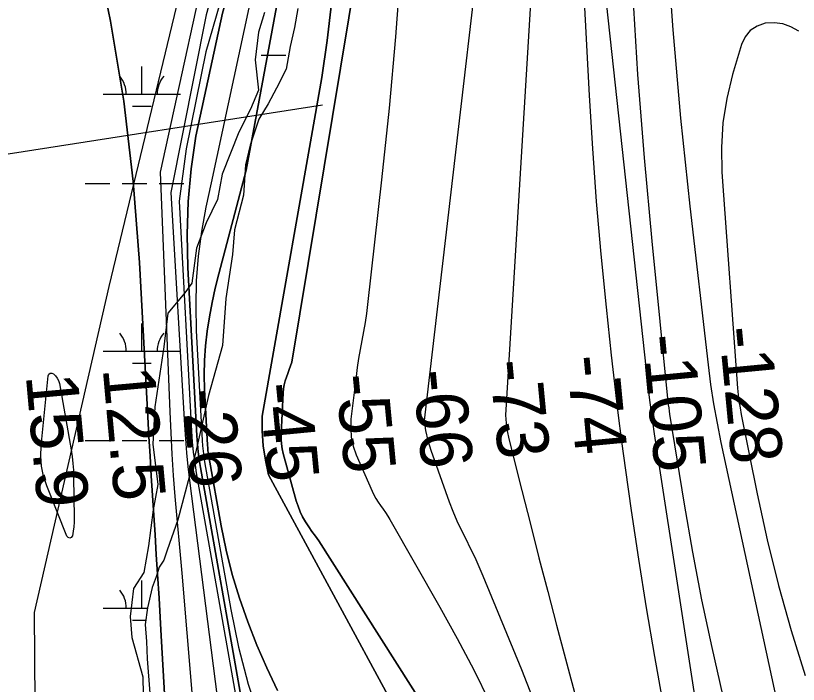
# Model space of a CAD drawing. Extents: x 3535183 to 3573198, y 534952 to 560562.
# Drawn here: x 3551392 to 3552406, y 549332 to 550198 of the extents above; entities that cross this region are included whole.
import ezdxf

# ---------------------------------------------------------------- set-up
doc = ezdxf.new("R2010")
doc.units = 0
for name, color, linetype in [('V-RIVR-EDGE', 7, 'Continuous'), ('V-RIVR-RANG', 7, 'Continuous'), ('V-SITE-VEGE', 7, 'Continuous'), ('V-TOPO-DPTH', 7, 'Continuous'), ('V-TOPO-MAJR', 7, 'Continuous'), ('V-TOPO-MINR', 7, 'Continuous'), ('V-TOPO-WATR', 7, 'Continuous'), ('V-WETL-SWMP', 7, 'Continuous')]:
    doc.layers.add(name, color=color, linetype=linetype)

msp = doc.modelspace()

# ---------------------------------------------------------------- linework, layer by layer
at = {"layer": 'V-RIVR-EDGE'}
msp.add_lwpolyline([(3551714.8, 550201.7), (3551707, 550176.5), (3551702.7, 550140.5), (3551706.8, 550101.4), (3551696.5, 550076.8), (3551681.4, 550046.9), (3551659.7, 549992.3), (3551653.6, 549959.9), (3551639.1, 549929.3), (3551626.4, 549896.9), (3551620.3, 549851.3), (3551611.3, 549838.7), (3551589.6, 549812.4), (3551584.1, 549769.1), (3551572.5, 549691.1), (3551570, 549643.1), (3551576.5, 549590.9), (3551570.4, 549557.9), (3551564.3, 549511.1), (3551558.2, 549476.9), (3551544.9, 549455.9), (3551540.6, 549419.9), (3551543, 549392.8), (3551557.2, 549341.8), (3551558.3, 549273.3)], dxfattribs=at)
at = {"layer": 'V-RIVR-RANG'}
msp.add_line((3550900.3, 549943.7), (3551789.6, 550082.1), dxfattribs=at)
at = {"layer": 'V-SITE-VEGE'}
for p, q in [((3551611.5, 550255.5), (3551512.8, 549847.2)), ((3551512.8, 549847.2), (3551416.4, 549424.9)), ((3551416.4, 549424.9), (3551418, 549106.1))]:
    msp.add_line(p, q, dxfattribs=at)
at = {"layer": 'V-TOPO-DPTH'}
for points in [[(3551876.3, 551603.3), (3551757.1, 550647), (3551756.4, 550635.6), (3551755.6, 550624.3), (3551754.9, 550613), (3551638.9, 550198.6), (3551593.1, 549968.7), (3551611, 549667.6), (3551612.1, 549649.7), (3551613.5, 549631.8), (3551615.3, 549613.9), (3551617.3, 549596), (3551666.2, 549213.9), (3551678.4, 549124.4), (3551691.4, 549035.2), (3551705.7, 548946.1), (3551720.9, 548857.1), (3551749.1, 548699.3), (3551751.2, 548689.5), (3551753.6, 548679.7), (3551756.7, 548670.1), (3551760.1, 548660.7), (3552292.3, 547764.9)], [(3551876.3, 551603.3), (3551757.1, 550647), (3551756.4, 550635.6), (3551755.6, 550624.3), (3551754.9, 550613), (3551638.9, 550198.6), (3551593.1, 549968.7), (3551611, 549667.6), (3551612.1, 549649.7), (3551613.5, 549631.8), (3551615.3, 549613.9), (3551617.3, 549596), (3551666.2, 549213.9), (3551678.4, 549124.4), (3551691.4, 549035.2), (3551705.7, 548946.1), (3551720.9, 548857.1), (3551749.1, 548699.3), (3551751.2, 548689.5), (3551753.6, 548679.7), (3551756.7, 548670.1), (3551760.1, 548660.7), (3552292.3, 547764.9)], [(3552029, 551579.6), (3551839.1, 550636.5), (3551838.3, 550631.6), (3551837.6, 550626.6), (3551837, 550621.7), (3551836.4, 550616.8), (3551835.9, 550611.8), (3551835.4, 550606.9), (3551835, 550601.9), (3551834.7, 550597), (3551834.5, 550593.8), (3551834, 550587.3), (3551833.6, 550580.7), (3551833.1, 550574.2), (3551801.4, 550213.3), (3551795.9, 550165.4), (3551788.9, 550117.7), (3551711.5, 549679.3), (3551711.5, 549660.1), (3551712.7, 549641), (3551715.7, 549622.1), (3551719.9, 549603.4), (3551967, 549146.6)], [(3551967, 549146.6), (3551719.9, 549603.4), (3551715.7, 549622.1), (3551712.7, 549641), (3551711.5, 549660.1), (3551711.5, 549679.3), (3551788.9, 550117.7), (3551795.9, 550165.4), (3551801.4, 550213.3), (3551833.1, 550574.2), (3551833.6, 550580.7), (3551834, 550587.3), (3551834.5, 550593.8), (3551834.7, 550597), (3551835, 550601.9), (3551835.4, 550606.9), (3551835.9, 550611.8), (3551836.4, 550616.8), (3551837, 550621.7), (3551837.6, 550626.6), (3551838.3, 550631.6), (3551839.1, 550636.5), (3552029, 551579.6)], [(3551685.7, 549307.3), (3551631.7, 549612.9), (3551630.1, 549623), (3551628.8, 549633.2), (3551627.8, 549643.4), (3551627, 549653.6), (3551615.3, 549871.7), (3551614.5, 549914.4), (3551615.6, 549957.1), (3551619.7, 549999.5), (3551625.8, 550041.9), (3551660.3, 550201.1), (3551780.8, 550625), (3551782.5, 550649), (3551784.1, 550672.9), (3551969.5, 551535.4)], [(3551685.7, 549307.3), (3551631.7, 549612.9), (3551630.1, 549623), (3551628.8, 549633.2), (3551627.8, 549643.4), (3551627, 549653.6), (3551615.3, 549871.7), (3551614.5, 549914.4), (3551615.6, 549957.1), (3551619.7, 549999.5), (3551625.8, 550041.9), (3551660.3, 550201.1), (3551780.8, 550625), (3551782.5, 550649), (3551784.1, 550672.9), (3551969.5, 551535.4)], [(3551807.2, 550625.8), (3551690.7, 549997.6), (3551655.3, 549863.5), (3551650.8, 549845), (3551646.7, 549826.5), (3551643.2, 549807.9), (3551640.2, 549789.1), (3551638.1, 549770.3), (3551636.7, 549751.4), (3551636.5, 549732.5), (3551636.9, 549713.6), (3551640.8, 549641.7), (3551641.1, 549638), (3551641.4, 549634.4), (3551641.9, 549630.7), (3551642.5, 549627), (3551658.3, 549537.4), (3551664.9, 549505.7), (3551672.6, 549474.4), (3551682.1, 549443.5), (3551692.8, 549413), (3551704.8, 549382.9), (3551717.6, 549353.2), (3551731.4, 549323.9)], [(3551731.4, 549323.9), (3551717.6, 549353.2), (3551704.8, 549382.9), (3551692.8, 549413), (3551682.1, 549443.5), (3551672.6, 549474.4), (3551664.9, 549505.7), (3551658.3, 549537.4), (3551642.5, 549627), (3551641.9, 549630.7), (3551641.4, 549634.4), (3551641.1, 549638), (3551640.8, 549641.7), (3551636.9, 549713.6), (3551636.5, 549732.5), (3551636.7, 549751.4), (3551638.1, 549770.3), (3551640.2, 549789.1), (3551643.2, 549807.9), (3551646.7, 549826.5), (3551650.8, 549845), (3551655.3, 549863.5), (3551690.7, 549997.6), (3551807.2, 550625.8)], [(3551865.7, 550448.4), (3551749.8, 549749.3), (3551748.2, 549744.4), (3551746.5, 549739.4), (3551744.8, 549734.6), (3551743, 549729.7), (3551741.3, 549724.8), (3551740, 549719.8), (3551739.2, 549714.8), (3551738.7, 549709.6), (3551736.2, 549655.7), (3551736.2, 549649.5), (3551736.6, 549643.2), (3551737.5, 549637), (3551738.9, 549630.9), (3551755.7, 549569.6), (3551758, 549562.5), (3551760.7, 549555.5), (3551764, 549548.8), (3551767.7, 549542.3), (3551771.8, 549536), (3551776, 549529.8), (3551780.5, 549523.7), (3551785.1, 549517.8), (3552025.2, 549139.1)], [(3552025.2, 549139.1), (3551785.1, 549517.8), (3551780.5, 549523.7), (3551776, 549529.8), (3551771.8, 549536), (3551767.7, 549542.3), (3551764, 549548.8), (3551760.7, 549555.5), (3551758, 549562.5), (3551755.7, 549569.6), (3551738.9, 549630.9), (3551737.5, 549637), (3551736.6, 549643.2), (3551736.2, 549649.5), (3551736.2, 549655.7), (3551738.7, 549709.6), (3551739.2, 549714.8), (3551740, 549719.8), (3551741.3, 549724.8), (3551743, 549729.7), (3551744.8, 549734.6), (3551746.5, 549739.4), (3551748.2, 549744.4), (3551749.8, 549749.3), (3551865.7, 550448.4)], [(3551620.3, 548701.6), (3551580.2, 549402.6), (3551578.1, 549443.6), (3551576.1, 549474.5), (3551574.5, 549500), (3551572.8, 549525.5), (3551571.2, 549550.9), (3551569.6, 549576.4), (3551568, 549601.9), (3551566.4, 549627.4), (3551565, 549652.9), (3551563.6, 549678.4), (3551552.9, 549878.1), (3551544.5, 549982.8), (3551532.5, 550087.1), (3551515.2, 550190.6), (3551494.2, 550293.6)]]:
    msp.add_lwpolyline(points, dxfattribs=at)
at = {"layer": 'V-TOPO-MAJR'}
for points in [[(3552206.1, 551011), (3552179.7, 550694.1), (3552177.9, 550665.2), (3552176.7, 550636.3), (3552176.5, 550607.4), (3552177.1, 550578.5), (3552186.2, 550338.3), (3552191.3, 550229.9), (3552197.8, 550121.7), (3552206.3, 550013.6), (3552216.1, 549905.6), (3552237.1, 549697.9), (3552237.5, 549693.8), (3552238, 549689.8), (3552238.6, 549685.7), (3552239.2, 549681.7), (3552258, 549565.3), (3552268.8, 549503.2), (3552280.5, 549441.3), (3552293.7, 549379.7), (3552307.9, 549318.3), (3552421.3, 548852.1)], [(3551891.1, 550263.4), (3551884.3, 550170.5), (3551875.9, 550077.9), (3551866.3, 549985.2), (3551848.1, 549823.6), (3551846.7, 549811.9), (3551845, 549800.3), (3551842.9, 549788.7), (3551840.7, 549777.1), (3551838.4, 549765.5), (3551836.4, 549753.9), (3551834.6, 549742.3), (3551833.1, 549730.6), (3551826.6, 549675.2), (3551826.2, 549663.4), (3551827, 549651.8), (3551829.6, 549640.4), (3551833.4, 549629.3), (3551853.9, 549582.2), (3551856.3, 549577.3), (3551858.8, 549572.5), (3551861.7, 549567.9), (3551864.9, 549563.5), (3551868.1, 549559), (3551871.2, 549554.5), (3551874.1, 549549.9), (3551876.9, 549545.2), (3551941.7, 549431.9), (3551964, 549391.5), (3551985.5, 549350.7), (3552005.8, 549309.2)]]:
    msp.add_lwpolyline(points, dxfattribs=at)
at = {"layer": 'V-TOPO-MINR'}
for points in [[(3551991.1, 551587.9), (3551645.7, 549981.3), (3551638.8, 549949.8), (3551633, 549918.2), (3551628.9, 549886.3), (3551626.2, 549854.3), (3551625.6, 549822.2), (3551626.3, 549790), (3551633.9, 549647.7), (3551634.4, 549640.7), (3551635.1, 549633.8), (3551636, 549626.9), (3551637.1, 549620), (3551670.9, 549428.8), (3551681.1, 549380.3), (3551693.4, 549332.4), (3551708.9, 549285.5)], [(3552029, 551579.6), (3551839.1, 550636.5), (3551838.3, 550631.6), (3551837.6, 550626.6), (3551837, 550621.7), (3551836.4, 550616.8), (3551835.9, 550611.8), (3551835.4, 550606.9), (3551835, 550601.9), (3551834.7, 550597), (3551834.5, 550593.8), (3551834, 550587.3), (3551833.6, 550580.7), (3551833.1, 550574.2), (3551801.4, 550213.3), (3551795.9, 550165.4), (3551788.9, 550117.7), (3551711.5, 549679.3), (3551711.5, 549660.1), (3551712.7, 549641), (3551715.7, 549622.1), (3551719.9, 549603.4), (3551967, 549146.6)], [(3551905.2, 551563.5), (3551770.4, 550659.8), (3551769.3, 550642.3), (3551768.1, 550624.7), (3551766.9, 550607.1), (3551765.6, 550589.5), (3551638.8, 550150.8), (3551613.3, 550025.2), (3551604.1, 549957.6), (3551620.2, 549659.6), (3551621.1, 549646.1), (3551622.4, 549632.6), (3551624.2, 549619.2), (3551626.3, 549605.8), (3551702.1, 549177.1)], [(3551969.5, 551535.4), (3551784.1, 550672.9), (3551782.5, 550649), (3551780.8, 550625), (3551660.3, 550201.1), (3551625.8, 550041.9), (3551619.7, 549999.5), (3551615.6, 549957.1), (3551614.5, 549914.4), (3551615.3, 549871.7), (3551627, 549653.6), (3551627.8, 549643.4), (3551628.8, 549633.2), (3551630.1, 549623), (3551631.7, 549612.9), (3551685.7, 549307.3)], [(3551775.7, 551448.4), (3551743.8, 550634.3), (3551743.5, 550629.1), (3551743.3, 550624), (3551743, 550618.8), (3551742.6, 550613.6), (3551731.6, 550579.3), (3551723.1, 550547.8), (3551722.4, 550543.5), (3551708.8, 550506.4), (3551628.9, 550220), (3551579.3, 549995.1), (3551592, 549685), (3551593.1, 549657.5), (3551594.5, 549630), (3551596.4, 549602.5), (3551598.6, 549575), (3551607.4, 549475.8), (3551614.1, 549398.7), (3551620.6, 549321.6)], [(3552161.1, 551374.6), (3552128.9, 550802.4), (3552127.5, 550774.5), (3552126.3, 550746.6), (3552125.4, 550718.7), (3552124.7, 550690.8), (3552123.8, 550644.1), (3552123.8, 550639.5), (3552123.8, 550634.9), (3552123.9, 550630.3), (3552124.1, 550625.7), (3552129.9, 550521.4), (3552133.4, 550464.6), (3552137.6, 550407.9), (3552142.7, 550351.3), (3552148.4, 550294.8), (3552211.1, 549719), (3552212.9, 549703.3), (3552214.9, 549687.6), (3552217, 549672), (3552219.3, 549656.3), (3552326, 548964.2)], [(3552077.6, 551176.9), (3552033.3, 550633.2), (3552033.1, 550631.4), (3551921.5, 549673.7), (3551923.1, 549660.7), (3551926, 549647.9), (3551929.8, 549635.3), (3551953.9, 549568.2), (3551958.6, 549556), (3551963.6, 549543.8), (3551969.2, 549531.9), (3551975.1, 549520.2), (3551981, 549508.5), (3551986.8, 549496.7), (3551992.2, 549484.7), (3551997.4, 549472.6), (3552047.2, 549351.4), (3552076.1, 549278.3)], [(3552097.5, 551021.8), (3552093.1, 550904), (3552085.8, 550682.4), (3552085.1, 550658.1), (3552084.6, 550633.8), (3552026.6, 549680.6), (3552027.4, 549670.2), (3552029, 549660), (3552031.2, 549649.9), (3552047.9, 549582.9), (3552058.9, 549539.3), (3552070, 549495.8), (3552081.3, 549452.3), (3552092.8, 549408.8), (3552257.9, 548790.1), (3552258.2, 548788.7), (3552259, 548786), (3552259.4, 548784.6), (3552293.9, 548671.3), (3552311.8, 548613.4), (3552330.1, 548555.6), (3552349, 548498)], [(3552114.5, 550948.6), (3552111.7, 550870.1), (3552109.6, 550791.5), (3552106.8, 550661), (3552106.7, 550647.7), (3552106.7, 550634.4), (3552107.1, 550621.1), (3552107.7, 550607.8), (3552135.2, 550094.4), (3552139.4, 550025.8), (3552144.3, 549957.2), (3552150.3, 549888.8), (3552157, 549820.3), (3552163.6, 549758.1), (3552167.7, 549720.9), (3552172.1, 549683.7), (3552176.9, 549646.5), (3552182, 549609.4), (3552189.5, 549557.2), (3552198.9, 549494.1), (3552208.8, 549431), (3552219.5, 549368.1), (3552230.8, 549305.2)], [(3551807.2, 550625.8), (3551690.7, 549997.6), (3551655.3, 549863.5), (3551650.8, 549845), (3551646.7, 549826.5), (3551643.2, 549807.9), (3551640.2, 549789.1), (3551638.1, 549770.3), (3551636.7, 549751.4), (3551636.5, 549732.5), (3551636.9, 549713.6), (3551640.8, 549641.7), (3551641.1, 549638), (3551641.4, 549634.4), (3551641.9, 549630.7), (3551642.5, 549627), (3551658.3, 549537.4), (3551664.9, 549505.7), (3551672.6, 549474.4), (3551682.1, 549443.5), (3551692.8, 549413), (3551704.8, 549382.9), (3551717.6, 549353.2), (3551731.4, 549323.9)], [(3551865.7, 550448.4), (3551749.8, 549749.3), (3551748.2, 549744.4), (3551746.5, 549739.4), (3551744.8, 549734.6), (3551743, 549729.7), (3551741.3, 549724.8), (3551740, 549719.8), (3551739.2, 549714.8), (3551738.7, 549709.6), (3551736.2, 549655.7), (3551736.2, 549649.5), (3551736.6, 549643.2), (3551737.5, 549637), (3551738.9, 549630.9), (3551755.7, 549569.6), (3551758, 549562.5), (3551760.7, 549555.5), (3551764, 549548.8), (3551767.7, 549542.3), (3551771.8, 549536), (3551776, 549529.8), (3551780.5, 549523.7), (3551785.1, 549517.8), (3552025.2, 549139.1)], [(3551494.2, 550293.6), (3551515.2, 550190.6), (3551532.5, 550087.1), (3551544.5, 549982.8), (3551552.9, 549878.1), (3551563.6, 549678.4), (3551565, 549652.9), (3551566.4, 549627.4), (3551568, 549601.9), (3551569.6, 549576.4), (3551571.2, 549550.9), (3551572.8, 549525.5), (3551574.5, 549500), (3551576.1, 549474.5), (3551578.1, 549443.6), (3551580.2, 549402.6), (3551620.3, 548701.6)], [(3552235.2, 550293.7), (3552243.2, 550179.3), (3552253.5, 550065), (3552265.4, 549950.9), (3552289.1, 549745.6), (3552292.3, 549720.4), (3552296.1, 549695.3), (3552300.6, 549670.2), (3552305.6, 549645.3), (3552391.7, 549246)], [(3552406.5, 550177.6), (3552396.3, 550183.3), (3552385.8, 550187.2), (3552374.6, 550188.5), (3552362.9, 550187.9), (3552352.5, 550184.2), (3552343.6, 550178.7), (3552337.1, 550170.5), (3552332.1, 550160.6), (3552320.7, 550121.7), (3552313.3, 550090.4), (3552308.1, 550058.9), (3552306.4, 550027), (3552307, 549994.9), (3552327.3, 549715.3), (3552328.1, 549706.7), (3552329, 549698.2), (3552330.4, 549689.8), (3552331.9, 549681.4), (3552352.5, 549578.6), (3552365.5, 549519.2), (3552380, 549460.1), (3552396.6, 549401.5), (3552414.7, 549343.4)], [(3551437, 549734.8), (3551439, 549734.9), (3551441.4, 549734.2), (3551444.1, 549731.5), (3551446.3, 549728.6), (3551447.9, 549725.2), (3551449, 549721.5), (3551464.1, 549635.7), (3551465.4, 549626.9), (3551466.4, 549618.1), (3551467.1, 549609.3), (3551467.4, 549600.4), (3551468.3, 549547.8), (3551468.2, 549541.8), (3551467.8, 549535.9), (3551466.9, 549530.1), (3551465.8, 549524.2), (3551464.1, 549522.3), (3551462.4, 549521.3), (3551460.5, 549522), (3551458.6, 549523.7), (3551432.6, 549589.1), (3551428.6, 549601.7), (3551425.9, 549614.5), (3551425, 549627.5), (3551425.4, 549640.8), (3551434.3, 549731.2), (3551435.5, 549733.4), (3551437, 549734.8)]]:
    msp.add_lwpolyline(points, dxfattribs=at)
at = {"layer": 'V-TOPO-WATR'}
msp.add_lwpolyline([(3551876.3, 551603.3), (3551757.1, 550647), (3551756.4, 550635.6), (3551755.6, 550624.3), (3551754.9, 550613), (3551638.9, 550198.6), (3551593.1, 549968.7), (3551611, 549667.6), (3551612.1, 549649.7), (3551613.5, 549631.8), (3551615.3, 549613.9), (3551617.3, 549596), (3551666.2, 549213.9), (3551678.4, 549124.4), (3551691.4, 549035.2), (3551705.7, 548946.1), (3551720.9, 548857.1), (3551749.1, 548699.3), (3551751.2, 548689.5), (3551753.6, 548679.7), (3551756.7, 548670.1), (3551760.1, 548660.7), (3552292.3, 547764.9)], dxfattribs=at)
at = {"layer": 'V-WETL-SWMP'}
for p, q in [((3551757.8, 550207), (3551753.4, 550182.4)), ((3551753.4, 550182.4), (3551748, 550157.7)), ((3551748, 550157.7), (3551742.7, 550128.5)), ((3551710.3, 550146.6), (3551742.3, 550146.6)), ((3551555.7, 550095.9), (3551555.7, 550131.9)), ((3551742.7, 550128.5), (3551730, 550103.8)), ((3551730, 550103.8), (3551719.2, 550083.7)), ((3551505.7, 550095.9), (3551605.7, 550095.9)), ((3551719.2, 550083.7), (3551707.4, 550063.6)), ((3551543.7, 550080.4), (3551567.7, 550080.4)), ((3551707.4, 550063.6), (3551696, 550030.2)), ((3551696, 550030.2), (3551689.8, 550004.6)), ((3551689.8, 550004.6), (3551687.5, 549965.3)), ((3551482.3, 549980.4), (3551514.3, 549980.4)), ((3551530.3, 549980.4), (3551562.3, 549980.4)), ((3551578.3, 549980.4), (3551610.3, 549980.4)), ((3551687.5, 549965.3), (3551675.7, 549920.3)), ((3551675.7, 549920.3), (3551673, 549888.6)), ((3551673, 549888.6), (3551664.6, 549831.6)), ((3551664.6, 549831.6), (3551660.2, 549770.6)), ((3551555.7, 549763.2), (3551555.7, 549799.2)), ((3551660.2, 549770.6), (3551641.9, 549705.8)), ((3551505.7, 549763.2), (3551605.7, 549763.2)), ((3551543.7, 549747.7), (3551567.7, 549747.7)), ((3551641.9, 549705.8), (3551625.4, 549631.1)), ((3551482.3, 549647.7), (3551514.3, 549647.7)), ((3551530.3, 549647.7), (3551562.3, 549647.7)), ((3551578.3, 549647.7), (3551610.3, 549647.7)), ((3551625.4, 549631.1), (3551602.5, 549545)), ((3551602.5, 549545), (3551588.4, 549505.5)), ((3551588.4, 549505.5), (3551584.3, 549492.7)), ((3551578.3, 549483.9), (3551574.3, 549471.1)), ((3551584.3, 549492.7), (3551578.3, 549483.9)), ((3551555.7, 549430.5), (3551555.7, 549466.5)), ((3551574.3, 549471.1), (3551569.2, 549457.4)), ((3551569.2, 549457.4), (3551563.1, 549430.9)), ((3551505.7, 549430.5), (3551563, 549430.5)), ((3551563.1, 549430.9), (3551559.9, 549409.3)), ((3551543.7, 549415.1), (3551560.8, 549415.1)), ((3551559.9, 549409.3), (3551561.7, 549387.6)), ((3551561.7, 549387.6), (3551562.5, 549364.9)), ((3551562.5, 549364.9), (3551566, 549320.6))]:
    msp.add_line(p, q, dxfattribs=at)
for centre, start, end in [((3551500.4, 550096.3), 359.2282, 40.7718), ((3551610.9, 550096.3), 139.2282, 180.7718), ((3551500.4, 549763.7), 359.2282, 40.7718), ((3551610.9, 549763.7), 139.2282, 180.7718), ((3551500.4, 549431), 359.2282, 40.7718)]:
    msp.add_arc(centre, 35.2, start, end, dxfattribs=at)

# ---------------------------------------------------------------- texts
at = {"layer": 'V-RIVR-RANG'}
for s, rotation, p in [('-128', 275.4485, (3552303, 549793.5)), ('-105', 275.4485, (3552203.5, 549783.2)), ('-73', 275.4485, (3552005.7, 549750.5)), ('-74', 275.4485, (3552105.6, 549756.3)), ('12.5', 275.1683, (3551505, 549741)), ('15.9', 275.1683, (3551405.4, 549732)), ('-55', 275.4485, (3551806.6, 549732)), ('-66', 275.4485, (3551906.5, 549737.6)), ('-45', 275.4485, (3551707.2, 549720.7)), ('-26', 275.4485, (3551607.5, 549713))]:
    msp.add_text(s, height=67, rotation=rotation, dxfattribs=at).set_placement(p)

doc.saveas('drawing.dxf')
